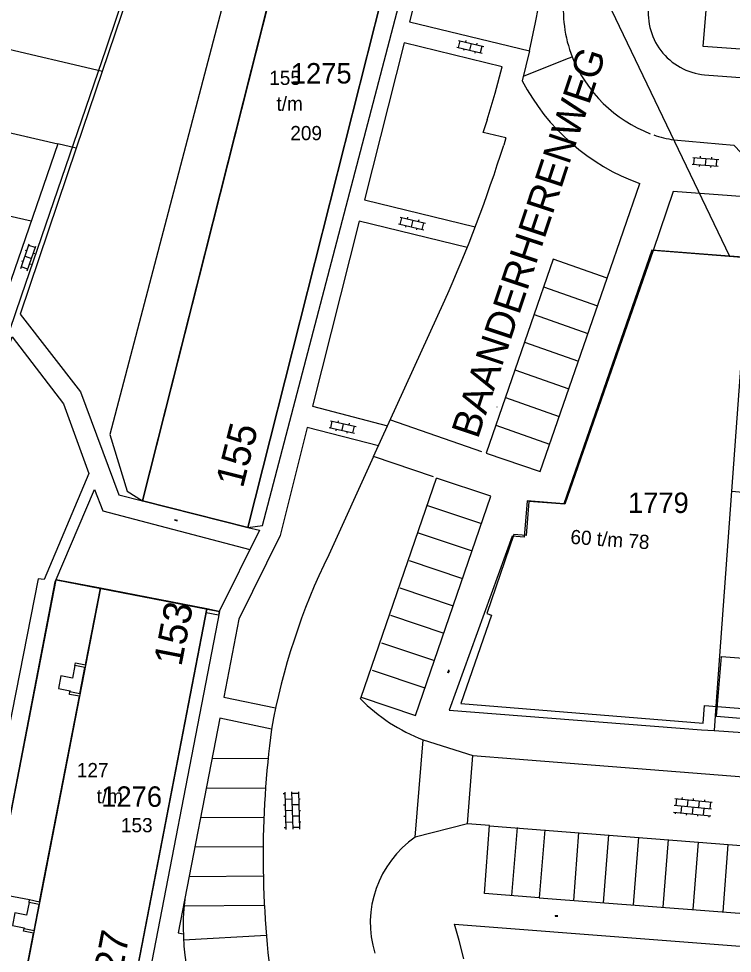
# Model space of a CAD drawing. Extents: x 148816 to 151297, y 399515 to 402500.
# Drawn here: x 150016.7 to 150079.6, y 401023.5 to 401105.8 of the extents above; entities that cross this region are included whole.
import ezdxf

# ---------------------------------------------------------------- set-up
doc = ezdxf.new("R2010")
doc.units = 0
for name, color, linetype in [('B01 Hoofdgebouw  [T] Norm', 7, 'Continuous'), ('B01 Hoofdgebouw secundair [T] Gem', 7, 'Continuous'), ('B01 hoofgebouw', 7, 'Continuous'), ('G01 perceelsgrens', 7, 'Continuous'), ('S02 Open verharding  Norm', 7, 'Continuous'), ('T04 Haag heg  [D] Gem', 7, 'Continuous'), ('T04 Haag heg  [D] Norm', 7, 'Continuous'), ('V00 Kant verharding algemeen  [T] Norm', 7, 'Continuous'), ('V00 Kant verharding algemeen secundair  [T] Gem', 7, 'Continuous'), ('V00 Kant verharding algemeen secundair  [T] Norm', 7, 'Continuous'), ('Z01 perceelnummer', 7, 'Continuous'), ('Z02 huisnummer', 7, 'Continuous'), ('Z02 Huisnummer  [Tekst] Norm', 7, 'Continuous'), ('Z06 straatnaam', 7, 'Continuous')]:
    doc.layers.add(name, color=color, linetype=linetype)

msp = doc.modelspace()

# ---------------------------------------------------------------- linework, layer by layer
at = {"layer": 'B01 Hoofdgebouw  [T] Norm'}
for p, q in [((150045.44, 401133.9), (150027.6, 401063.36)), ((150036.88, 401061.01), (150054.72, 401131.54)), ((150027.6, 401063.36), (150036.88, 401061.01)), ((150023.89, 401055.64), (150033.29, 401053.82)), ((150033.29, 401053.82), (150026.11, 401016.7)), ((150034.305, 401053.277), (150033.225, 401053.486)), ((150034.37, 401053.611), (150033.29, 401053.82)), ((150034.37, 401053.611), (150034.305, 401053.277))]:
    msp.add_line(p, q, dxfattribs=at)
msp.add_lwpolyline([(150166.382, 401038.298), (150166.296, 401037.171), (150169.534, 401036.923), (150169.622, 401038.049), (150170.603, 401037.973), (150171.908, 401054.764), (150162.682, 401055.358), (150162.662, 401055.109), (150103.749, 401059.805), (150106.027, 401088.384), (150089.819, 401089.676), (150089.357, 401084.077), (150072.596, 401085.396), (150064.835, 401063.042), (150061.655, 401063.293), (150061.425, 401060.292), (150060.339, 401060.389), (150057.944, 401053.414), (150058.352, 401053.264), (150055.66, 401045.492), (150077.02, 401043.763), (150077.147, 401045.328)], close=True, dxfattribs=at)
for points in [[(150159.43, 401055.367), (150103.749, 401059.805), (150106.027, 401088.384), (150089.819, 401089.676), (150089.357, 401084.077), (150072.596, 401085.396), (150064.835, 401063.042), (150061.655, 401063.293), (150061.425, 401060.292), (150060.339, 401060.389), (150057.944, 401053.414), (150058.352, 401053.264), (150055.66, 401045.492), (150077.02, 401043.763), (150077.147, 401045.328), (150166.382, 401038.298), (150166.296, 401037.171), (150169.534, 401036.923), (150169.622, 401038.049), (150170.603, 401037.973), (150171.908, 401054.764), (150162.682, 401055.358), (150162.662, 401055.109), (150159.43, 401055.367)], [(150016.7, 401018.55), (150018, 401025.256), (150017.116, 401025.427), (150017.166, 401025.682), (150018.049, 401025.511), (150018.491, 401027.788), (150017.607, 401027.96), (150017.657, 401028.215), (150018.525, 401028.026), (150022.046, 401046.127), (150021.162, 401046.298), (150021.212, 401046.554), (150022.095, 401046.382), (150022.537, 401048.66), (150021.653, 401048.831), (150021.703, 401049.086), (150022.586, 401048.915), (150023.89, 401055.64)]]:
    msp.add_lwpolyline(points, dxfattribs=at)
at = {"layer": 'B01 Hoofdgebouw secundair [T] Gem'}
for points in [[(150021.653, 401048.831), (150021.44, 401047.732), (150020.409, 401047.931), (150020.191, 401046.803), (150021.221, 401046.603), (150021.212, 401046.554)], [(150021.653, 401048.831), (150021.44, 401047.732), (150020.409, 401047.931), (150020.191, 401046.803), (150021.221, 401046.603), (150021.212, 401046.554)], [(150017.607, 401027.96), (150017.394, 401026.86), (150016.363, 401027.06), (150016.145, 401025.931), (150017.175, 401025.731), (150017.166, 401025.682)], [(150017.607, 401027.96), (150017.394, 401026.86), (150016.363, 401027.06), (150016.145, 401025.931), (150017.175, 401025.731), (150017.166, 401025.682)]]:
    msp.add_lwpolyline(points, dxfattribs=at)
at = {"layer": 'B01 hoofgebouw'}
for points in [[(150045.44, 401133.9), (150054.72, 401131.54), (150036.88, 401061.01), (150027.6, 401063.36), (150045.44, 401133.9)], [(150159.43, 401055.367), (150103.749, 401059.805), (150106.027, 401088.384), (150089.819, 401089.676), (150089.357, 401084.077), (150072.596, 401085.396), (150064.835, 401063.042), (150061.655, 401063.293), (150061.425, 401060.292), (150060.339, 401060.389), (150057.944, 401053.414), (150058.352, 401053.264), (150055.66, 401045.492), (150077.02, 401043.763), (150077.147, 401045.328), (150166.382, 401038.298), (150166.296, 401037.171), (150169.534, 401036.923), (150169.622, 401038.049), (150170.603, 401037.973), (150171.908, 401054.764), (150162.682, 401055.358), (150162.662, 401055.109), (150159.43, 401055.367)], [(150016.7, 401018.55), (150026.11, 401016.7), (150033.29, 401053.82), (150023.89, 401055.64), (150016.7, 401018.55)], [(150081.72, 401044.07), (150078.2, 401044.35), (150078.621, 401049.64), (150082.11, 401049.36), (150081.72, 401044.07)]]:
    msp.add_lwpolyline(points, dxfattribs=at)
at = {"layer": 'G01 perceelsgrens'}
for points in [[(150007.267, 401054.556), (150007.733, 401054.442), (150016.937, 401081.41), (150024.405, 401103.158), (150029.323, 401117.754), (150034.646, 401133.175), (150035.526, 401140.218)], [(150042.249, 401135.811), (150034.27, 401105.527), (150024.725, 401069.18), (150026.255, 401064.203), (150027.6, 401063.36), (150036.88, 401061.01), (150038.19, 401061.183), (150056.753, 401132.037)], [(150064.778, 401115.297), (150079.351, 401084.895)], [(150072.496, 401085.437), (150064.751, 401063.074)], [(150079.351, 401084.895), (150072.496, 401085.437)], [(150080.547, 401084.8), (150079.351, 401084.895)], [(150080.397, 401082.713), (150080.804, 401081.863), (150079.519, 401064.204)], [(150079.519, 401064.204), (150103.91, 401062.093), (150103.93, 401062.47), (150104.704, 401072.066)], [(150079.519, 401064.204), (150078.141, 401045.254)], [(150061.492, 401063.336), (150061.235, 401060.143)], [(150064.751, 401063.074), (150061.492, 401063.336)], [(150060.189, 401060.226), (150054.639, 401044.921)], [(150061.235, 401060.143), (150060.189, 401060.226)], [(150012.795, 401019.318), (150019.992, 401056.395), (150034.38, 401053.608), (150027.189, 401016.432), (150026.11, 401016.7), (150012.795, 401019.318)], [(150078.141, 401045.254), (150077.986, 401043.122)], [(150054.639, 401044.921), (150076.869, 401043.167)], [(150076.869, 401043.167), (150077.986, 401043.122)], [(150077.986, 401043.122), (150096.962, 401041.805), (150105.215, 401041.145)]]:
    msp.add_lwpolyline(points, dxfattribs=at)
at = {"layer": 'S02 Open verharding  Norm'}
for p, q in [((150055.442, 401103.892), (150057.684, 401103.379)), ((150055.454, 401103.274), (150055.588, 401103.859)), ((150056.109, 401103.893), (150056.076, 401103.747)), ((150056.563, 401103.635), (150056.429, 401103.051)), ((150057.084, 401103.67), (150057.05, 401103.524)), ((150055.308, 401103.307), (150057.55, 401102.794)), ((150055.942, 401103.162), (150055.908, 401103.016)), ((150056.916, 401102.939), (150056.883, 401102.793)), ((150057.404, 401102.827), (150057.538, 401103.412)), ((150076.752, 401093.701), (150076.74, 401093.552)), ((150076.044, 401093.007), (150078.336, 401092.82)), ((150076.092, 401093.605), (150078.385, 401093.418)), ((150076.193, 401092.994), (150076.242, 401093.592)), ((150076.691, 401092.954), (150076.679, 401092.804)), ((150077.239, 401093.511), (150077.19, 401092.913)), ((150077.688, 401092.872), (150077.676, 401092.723)), ((150077.749, 401093.62), (150077.737, 401093.47)), ((150078.187, 401092.832), (150078.235, 401093.43)), ((150050.305, 401088.322), (150052.547, 401087.809)), ((150050.317, 401087.704), (150050.451, 401088.289)), ((150050.972, 401088.323), (150050.939, 401088.177)), ((150051.426, 401088.065), (150051.292, 401087.481)), ((150051.947, 401088.1), (150051.913, 401087.954)), ((150050.171, 401087.737), (150052.413, 401087.224)), ((150050.805, 401087.592), (150050.771, 401087.446)), ((150051.779, 401087.369), (150051.746, 401087.223)), ((150052.267, 401087.257), (150052.401, 401087.842)), ((150016.874, 401083.816), (150017.631, 401085.988)), ((150017.276, 401085.423), (150017.417, 401085.374)), ((150017.441, 401083.618), (150018.198, 401085.79)), ((150018.148, 401085.649), (150017.582, 401085.846)), ((150017.253, 401084.902), (150017.819, 401084.704)), ((150017.984, 401085.176), (150018.125, 401085.127)), ((150017.49, 401083.76), (150016.924, 401083.957)), ((150016.947, 401084.479), (150017.088, 401084.43)), ((150017.655, 401084.232), (150017.796, 401084.183)), ((150044.048, 401069.815), (150046.29, 401069.302)), ((150044.182, 401070.4), (150046.424, 401069.887)), ((150044.194, 401069.782), (150044.328, 401070.367)), ((150044.849, 401070.401), (150044.816, 401070.255)), ((150045.303, 401070.143), (150045.169, 401069.559)), ((150045.824, 401070.178), (150045.79, 401070.032)), ((150046.144, 401069.335), (150046.278, 401069.92)), ((150044.682, 401069.67), (150044.648, 401069.524)), ((150045.656, 401069.447), (150045.623, 401069.301)), ((150030.447, 401061.652), (150030.669, 401061.595)), ((150030.461, 401061.71), (150030.684, 401061.653)), ((150030.461, 401061.648), (150030.476, 401061.706)), ((150030.51, 401061.636), (150030.506, 401061.621)), ((150030.528, 401061.708), (150030.524, 401061.694)), ((150030.573, 401061.682), (150030.558, 401061.623)), ((150030.606, 401061.611), (150030.603, 401061.597)), ((150030.625, 401061.684), (150030.621, 401061.669)), ((150030.655, 401061.599), (150030.67, 401061.657)), ((150054.518, 401048.216), (150054.593, 401048.433)), ((150054.558, 401048.377), (150054.572, 401048.372)), ((150054.574, 401048.196), (150054.65, 401048.414)), ((150054.645, 401048.399), (150054.588, 401048.419)), ((150054.579, 401048.21), (150054.523, 401048.23)), ((150054.525, 401048.282), (150054.539, 401048.277)), ((150054.555, 401048.325), (150054.612, 401048.305)), ((150054.596, 401048.258), (150054.61, 401048.253)), ((150054.628, 401048.352), (150054.643, 401048.347)), ((150040.14, 401037.69), (150040.242, 401034.391)), ((150040.74, 401037.708), (150040.842, 401034.41)), ((150041.34, 401037.727), (150041.442, 401034.428)), ((150040.145, 401037.54), (150039.995, 401037.535)), ((150040.76, 401037.058), (150040.16, 401037.04)), ((150041.344, 401037.577), (150040.744, 401037.558)), ((150041.36, 401037.077), (150041.51, 401037.082)), ((150074.522, 401037.126), (150077.805, 401036.8)), ((150074.671, 401037.112), (150074.611, 401036.514)), ((150075.168, 401037.062), (150075.183, 401037.211)), ((150075.666, 401037.013), (150075.606, 401036.415)), ((150076.163, 401036.963), (150076.178, 401037.112)), ((150076.661, 401036.914), (150076.602, 401036.317)), ((150077.158, 401036.864), (150077.173, 401037.013)), ((150040.176, 401036.54), (150040.026, 401036.535)), ((150040.791, 401036.059), (150040.191, 401036.04)), ((150041.375, 401036.577), (150040.775, 401036.559)), ((150041.391, 401036.078), (150041.541, 401036.082)), ((150074.462, 401036.529), (150077.746, 401036.203)), ((150075.109, 401036.465), (150075.05, 401035.868)), ((150076.104, 401036.366), (150076.045, 401035.769)), ((150077.04, 401035.67), (150077.099, 401036.267)), ((150077.656, 401036.815), (150077.597, 401036.218)), ((150040.207, 401035.541), (150040.057, 401035.536)), ((150041.406, 401035.578), (150040.806, 401035.559)), ((150074.403, 401035.932), (150077.686, 401035.606)), ((150074.552, 401035.917), (150074.537, 401035.768)), ((150075.547, 401035.818), (150075.532, 401035.669)), ((150076.542, 401035.719), (150076.527, 401035.57)), ((150077.537, 401035.62), (150077.522, 401035.471)), ((150040.238, 401034.541), (150040.088, 401034.536)), ((150040.222, 401035.041), (150040.822, 401035.059)), ((150041.437, 401034.578), (150040.837, 401034.56)), ((150041.422, 401035.078), (150041.572, 401035.083)), ((150063.974, 401026.771), (150064.203, 401026.753)), ((150063.978, 401026.831), (150064.208, 401026.813)), ((150063.989, 401026.77), (150063.993, 401026.829)), ((150064.039, 401026.766), (150064.037, 401026.751)), ((150064.044, 401026.841), (150064.043, 401026.826)), ((150064.093, 401026.822), (150064.088, 401026.762)), ((150064.138, 401026.758), (150064.137, 401026.743)), ((150064.144, 401026.833), (150064.143, 401026.818)), ((150064.188, 401026.754), (150064.193, 401026.814))]:
    msp.add_line(p, q, dxfattribs=at)
at = {"layer": 'T04 Haag heg  [D] Gem'}
for p, q in [((150009.674, 401104.575), (150024.066, 401101.203)), ((150013.43, 401096.36), (150020.141, 401094.788)), ((150006.416, 401090.668), (150017.803, 401088))]:
    msp.add_line(p, q, dxfattribs=at)
at = {"layer": 'T04 Haag heg  [D] Norm'}
for p, q in [((150023.89, 401055.64), (150020.004, 401056.388)), ((150017.653, 401028.194), (150014.639, 401028.774))]:
    msp.add_line(p, q, dxfattribs=at)
msp.add_lwpolyline([(150026.318, 401107.853), (150021.764, 401094.408)], dxfattribs=at)
at = {"layer": 'V00 Kant verharding algemeen  [T] Norm'}
for p, q in [((150077.144, 401100.876), (150108.65, 401098.427)), ((150025.515, 401063.887), (150027.6, 401063.36)), ((150037.91, 401060.77), (150034.36, 401053.61)), ((150036.88, 401061.01), (150037.91, 401060.77)), ((150034.427, 401044.189), (150030.762, 401025.292)), ((150052.334, 401042.295), (150056.725, 401040.91)), ((150056.244, 401034.894), (150051.65, 401033.716))]:
    msp.add_line(p, q, dxfattribs=at)
for points in [[(150061.706, 401102.992), (150062.244, 401105.497), (150062.756, 401108.214), (150063.09, 401110.575), (150063.458, 401113.611), (150063.95, 401119.759), (150055.268, 401121.863), (150051.142, 401105.542), (150061.706, 401102.992)], [(150059.314, 401101.576), (150050.661, 401103.679), (150047.184, 401089.86), (150056.935, 401087.498)], [(150061.195, 401100.762), (150064.907, 401102.251), (150065.46, 401102.473)], [(150057.986, 401096.914), (150058.674, 401099.273), (150059.314, 401101.576)], [(150057.643, 401095.808), (150057.996, 401096.946)], [(150059.628, 401095.326), (150057.643, 401095.808)], [(150059.628, 401095.326), (150059.44, 401094.67)], [(150021.764, 401094.408), (150020.141, 401094.788), (150015.06, 401080.038), (150000, 401083.537)], [(150074.424, 401095.14), (150079.715, 401094.665), (150081.62, 401092.673), (150100.65, 401091.137), (150103.027, 401092.845)], [(150021.764, 401094.408), (150016.811, 401079.787), (150022.152, 401072.942), (150025.515, 401063.887)], [(150068.559, 401082.974), (150071.436, 401091.301)], [(150089.801, 401089.457), (150074.374, 401090.591), (150072.601, 401085.396)], [(150056.219, 401085.669), (150046.698, 401087.972), (150042.596, 401071.684), (150049.211, 401069.946)], [(150057.903, 401067.559), (150062.639, 401065.929), (150068.559, 401082.974), (150063.791, 401084.641)], [(150000, 401081.392), (150014.556, 401077.881), (150011.93, 401070.215), (150013.352, 401069.836), (150016.129, 401077.807), (150020.657, 401071.9), (150022.875, 401065.762), (150018.933, 401056.42), (150018.4, 401056.47), (150010.193, 401014.785)], [(150047.978, 401067.238), (150054.26, 401081.032)], [(150058.856, 401071.613), (150058.856, 401071.615)], [(150048.406, 401068.178), (150042.111, 401069.81), (150039.743, 401060.286), (150036.106, 401052.93), (150034.785, 401046.058)], [(150047.978, 401067.238), (150044.015, 401058.591)], [(150046.87, 401046.047), (150051.654, 401044.425), (150058.308, 401063.754), (150053.526, 401065.358)], [(150053.523, 401065.351), (150053.526, 401065.358)], [(150011.874, 401014.415), (150019.923, 401056.218), (150023.385, 401064.342), (150024.099, 401062.465), (150037.063, 401059.062)], [(150034.785, 401046.058), (150039.339, 401045.115)], [(150046.823, 401045.912), (150046.87, 401046.047)], [(150038.974, 401043.232), (150034.427, 401044.189)], [(150056.725, 401040.912), (150060.456, 401040.625), (150083.186, 401038.838), (150085.221, 401040.756), (150152.933, 401035.4), (150154.78, 401033.22)], [(150058.2, 401034.747), (150056.244, 401034.894)], [(150062.572, 401028.378), (150057.74, 401028.748), (150058.2, 401034.747)], [(150062.572, 401028.378), (150122.117, 401023.817), (150122.577, 401029.696)], [(150055.105, 401026.042), (150123.334, 401020.787), (150123.795, 401026.681), (150170.48, 401023.01), (150283.975, 401014.062)], [(150055.923, 401022.996), (150055.519, 401024.614), (150055.105, 401026.042)], [(150030.762, 401025.292), (150031.198, 401025.206)]]:
    msp.add_lwpolyline(points, dxfattribs=at)
msp.add_lwpolyline([(150077.358, 401107.645), (150081.048, 401107.349), (150080.706, 401103.093), (150077.02, 401103.37)], close=True, dxfattribs=at)
for centre, radius, start, end in [((150076.348, 401106.638), 11.657, 173.64933, 201.01805), ((150077.64, 401106.319), 5.465, 169.67607, 264.79676), ((150076.348, 401106.638), 11.657, 251.55636, 260.50088), ((149935.443, 401133.964), 130.074, 335.98744, 342.41689), ((150096.42, 401032.882), 58.371, 153.86855, 169.787), ((150057.808, 401056.643), 15.357, 224.32847, 249.11585), ((150056.829, 401026.176), 9.148, 124.4842, 197.08001), ((150051.344, 401025.816), 20.155, 173.10261, 210.48426)]:
    msp.add_arc(centre, radius, start, end, dxfattribs=at)
at = {"layer": 'V00 Kant verharding algemeen secundair  [T] Gem'}
for p, q in [((150062.95, 401082.202), (150067.713, 401080.537)), ((150062.109, 401079.763), (150066.866, 401078.1)), ((150061.269, 401077.323), (150066.02, 401075.662)), ((150060.428, 401074.884), (150065.173, 401073.225)), ((150059.587, 401072.445), (150064.327, 401070.788)), ((150058.746, 401070.006), (150063.48, 401068.351)), ((150052.715, 401062.94), (150057.478, 401061.343)), ((150051.904, 401060.523), (150056.648, 401058.932)), ((150051.093, 401058.105), (150055.818, 401056.52)), ((150050.282, 401055.688), (150054.988, 401054.109)), ((150049.471, 401053.27), (150054.158, 401051.698)), ((150048.66, 401050.852), (150053.328, 401049.287)), ((150047.849, 401048.435), (150052.498, 401046.876)), ((150038.67, 401040.64), (150033.733, 401040.611)), ((150038.447, 401038.049), (150033.23, 401038.018)), ((150038.304, 401035.458), (150032.727, 401035.425)), ((150066.043, 401034.117), (150065.576, 401028.148)), ((150068.675, 401033.911), (150068.208, 401027.946)), ((150071.307, 401033.706), (150070.841, 401027.745)), ((150038.24, 401032.867), (150032.224, 401032.832)), ((150073.939, 401033.5), (150073.473, 401027.543)), ((150076.571, 401033.294), (150076.105, 401027.341)), ((150079.203, 401033.088), (150078.738, 401027.14)), ((150038.255, 401030.278), (150031.721, 401030.239)), ((150038.349, 401027.688), (150031.219, 401027.646)), ((150038.525, 401025.07), (150031.223, 401024.645))]:
    msp.add_line(p, q, dxfattribs=at)
for points in [[(150049.449, 401070.469), (150057.495, 401067.7)], [(150053.248, 401065.452), (150047.978, 401067.238)], [(150051.65, 401033.716), (150052.334, 401042.295)], [(150056.244, 401034.895), (150056.725, 401040.91)], [(150060.161, 401028.581), (150060.665, 401034.56)], [(150062.582, 401028.377), (150063.086, 401034.356)]]:
    msp.add_lwpolyline(points, dxfattribs=at)
at = {"layer": 'V00 Kant verharding algemeen secundair  [T] Norm'}
for p, q in [((150061.706, 401102.992), (150061.074, 401100.342)), ((150063.791, 401084.641), (150057.903, 401067.559)), ((150046.87, 401046.047), (150053.526, 401065.358)), ((150058.199, 401034.731), (150122.577, 401029.696))]:
    msp.add_line(p, q, dxfattribs=at)
for centre, radius, start, end in [((150076.742, 401107.038), 12.171, 202.11451, 248.87122), ((150077.776, 401109.026), 18.824, 207.47134, 250.31938), ((150123.01, 401032.07), 84.774, 172.43417, 188.2427)]:
    msp.add_arc(centre, radius, start, end, dxfattribs=at)

# ---------------------------------------------------------------- texts
at = {"layer": 'Z01 perceelnummer'}
for s, p in [('1275', (150040.681, 401100.11)), ('1779', (150070.393, 401062.277)), ('1276', (150023.972, 401036.394))]:
    msp.add_text(s, height=1.8, dxfattribs=at).set_placement(p)
at = {"layer": 'Z02 huisnummer'}
for s, rotation, p in [('155', 75.81082, (150036.446, 401064.394)), ('153', 79.04957, (150031.026, 401048.695)), ('127', 79.04957, (150025.426, 401019.745))]:
    msp.add_text(s, height=2.5, rotation=rotation, dxfattribs=at).set_placement(p)
at = {"layer": 'Z02 Huisnummer  [Tekst] Norm'}
for s, p in [('155', (150038.777, 401099.985)), ('t/m', (150039.415, 401097.707)), ('209', (150040.633, 401095.118)), ('127', (150021.822, 401039.003)), ('t/m', (150023.568, 401036.706)), ('153', (150025.706, 401034.153))]:
    msp.add_text(s, height=1.25, dxfattribs=at).set_placement(p)
msp.add_text('60 t/m 78', height=1.25, rotation=356, dxfattribs=at).set_placement((150065.287, 401059.565))
at = {"layer": 'Z06 straatnaam'}
msp.add_text('BAANDERHERENWEG', height=2.5, rotation=71.58317, dxfattribs=at).set_placement((150057.154, 401068.731))

doc.saveas('drawing.dxf')
